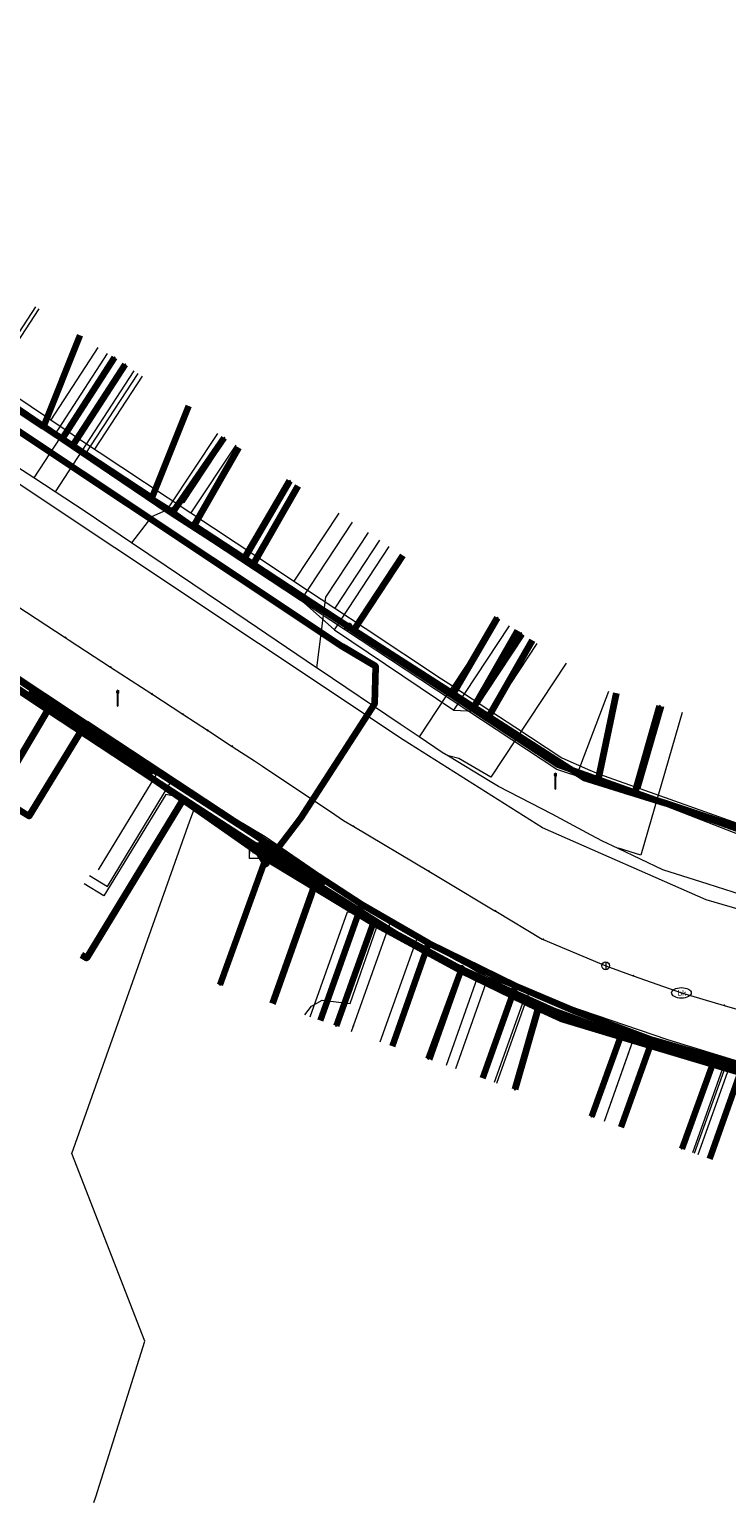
# Model space of a CAD drawing. Extents: x 152558 to 154479, y 462974 to 463683.
# Tile 291 of 638: x 154018 to 154053, y 463034 to 463110. Entities that reach past the tile are written whole.
import ezdxf
from ezdxf.enums import TextEntityAlignment as Align
from ezdxf.lldxf.tags import DXFTag

# ---------------------------------------------------------------- set-up
doc = ezdxf.new("R2010")
doc.units = 0
doc.header["$LTSCALE"] = 0.2
doc.layers.get('0').update_dxf_attribs({"linetype": 'CONTINUOUS'})
for name, color, linetype, lineweight in [('B-RO-KL-DATA_COAXIAAL_17_ZIGGO BV-G', 90, 'KL-DATA-N', 18), ('B-RO-KL-DATA_COAXIAAL_7_ZIGGO BV-G', 90, 'KL-DATA-N', 18), ('B-RO-KL-DATA_HULPSTUK_KPN BV-S', 90, 'CONTINUOUS', 25), ('B-RO-KL-DATA_HULPSTUK_REGGEFIBER OPERATOR BV-S', 90, 'CONTINUOUS', 25), ('B-RO-KL-DATA_HULPSTUK_ZIGGO BV-S', 90, 'CONTINUOUS', 25), ('B-RO-KL-DATA_KABELBED_KPN BV-G', 90, 'CONTINUOUS', 100), ('B-RO-KL-DATA_KABELBED_ZIGGO BV-G', 90, 'CONTINUOUS', 100), ('B-RO-KL-DATA_MANTELBUIS_ZIGGO BV-G', 90, 'CONTINUOUS', 100), ('B-RO-KL-DATA_REGGEFIBER OPERATOR BV-G', 90, 'KL-DATA-N', 18), ('B-RO-KL-ET_LS_400 V_STEDIN NETBEHEER BV-G', 190, 'KL-LS-N', 18), ('B-RO-KL-ET_LS_GEMEENTE AMERSFOORT-S', 190, 'CONTINUOUS', 25), ('B-RO-KL-ET_MS_10 KV_STEDIN NETBEHEER BV-G', 130, 'KL-MS-N', 18), ('B-RO-KL-GAS_LD_MANTELBUIS_ASBESTCEMENT_180_STEDIN NETBEHEER BV-G', 50, 'CONTINUOUS', 100), ('B-RO-KL-GAS_LD_PE_32_0.1 BAR_STEDIN NETBEHEER BV-G', 50, 'KL-GAS-LD-N', 18), ('B-RO-KL-GAS_LD_PVC_110_0.1 BAR_STEDIN NETBEHEER BV-G', 50, 'KL-GAS-LD-N', 18), ('B-RO-KL-WATER_150_VITENS-G', 170, 'KL-WATER-N', 18), ('B-RO-KL-WATER_HULPSTUK_VITENS-S', 170, 'CONTINUOUS', 25), ('B-RO-KL-WATER_VITENS-S', 170, 'CONTINUOUS', 25)]:
    doc.layers.add(name, color=color, linetype=linetype, lineweight=lineweight)
doc.styles.add('NLCS-ISO', font='NLCS-ISO.ttf')
tags = doc.linetypes.add('KL-DATA-N', pattern='A,4,-1,[101,NLCS.SHX,S=0.5,R=0,X=0,Y=0],-1,4,-1,["D",Standard,S=1,R=0,X=-0.25,Y=-0.5],-1.5', length=12.5).pattern_tags.tags
tags[18] = DXFTag(74, 10)
tags = doc.linetypes.add('KL-GAS-LD-N', pattern='A,4,-1,[69,NLCS.SHX,S=0.5,R=0,X=0,Y=0],-1,4,-1,["L",Standard,S=1,R=0,X=0.25,Y=-0.5],-2', length=13).pattern_tags.tags
tags[18] = DXFTag(74, 10)
tags = doc.linetypes.add('KL-LS-N', pattern='A,4,-1,[103,NLCS.SHX,S=0.75,R=0,X=0,Y=0],-1,4,-1,["L",Standard,S=1,R=0,X=0,Y=-0.5],-2', length=13).pattern_tags.tags
tags[18] = DXFTag(74, 10)
tags = doc.linetypes.add('KL-MS-N', pattern='A,4,-1,[103,NLCS.SHX,S=0.75,R=0,X=0,Y=0],-1,4,-1,["M",Standard,S=1,R=0,X=0,Y=-0.5],-2', length=13).pattern_tags.tags
tags[18] = DXFTag(74, 10)
doc.linetypes.add('KL-WATER-N', pattern='A,7,-0.5,[168,NLCS.SHX,S=0.75,R=0,X=0.75,Y=0],-2', length=9.5)

# ---------------------------------------------------------------- blocks, each defined once
blk = doc.blocks.new('SKL-WTB_HULP_OVERLENGTE-SO')
at = {"color": 0, "linetype": 'ByBlock', "lineweight": 18}
for centre, radius in [((0, 0), 1), ((-0.42, 0), 0.417), ((0.42, 0), 0.417)]:
    blk.add_circle(centre, radius, dxfattribs=at)
at = {"color": 0, "linetype": 'ByBlock', "lineweight": 18, "style": 'NLCS-ISO', "flags": 1}
for tag, p in [('TYPE', (1.5, 0)), ('OMSCHRIJVING', (1.5, -3)), ('LABEL', (1.5, -1.5))]:
    blk.add_attdef(tag, p, '', height=1, dxfattribs=at)
blk = doc.blocks.new('SKL-WTB_HULP_KAST-SO')
at = {"color": 0, "linetype": 'ByBlock', "lineweight": 18}
for points in [[(-2, 2), (2, 2), (2, 1.68), (-2, 1.68)], [(-2, 1.52), (2, 1.52), (2, -2), (-2, -2)]]:
    blk.add_lwpolyline(points, close=True, dxfattribs=at)
at = {"color": 0, "linetype": 'ByBlock', "lineweight": 18, "style": 'NLCS-ISO'}
blk.add_text('kast', height=1.5, dxfattribs=at).set_placement((0, 0), align=Align.MIDDLE_CENTER)
at = {"color": 0, "linetype": 'ByBlock', "lineweight": 18, "style": 'NLCS-ISO', "flags": 1}
for tag, p in [('TYPE', (2.5, 0)), ('OMSCHRIJVING', (2.5, -3)), ('LABEL', (2.5, -1.5))]:
    blk.add_attdef(tag, p, '', height=1, dxfattribs=at)
blk = doc.blocks.new('SKL-WTB_HULP_OVERIG-SO')
at = {"color": 0, "linetype": 'ByBlock', "lineweight": 18}
for points in [[(-0.14, 0.14), (0.14, -0.14)], [(0.14, 0.14), (-0.14, -0.14)]]:
    blk.add_lwpolyline(points, dxfattribs=at)
at = {"color": 0, "linetype": 'ByBlock', "lineweight": 18, "style": 'NLCS-ISO', "flags": 1}
for tag, p in [('TYPE', (1.5, 0)), ('OMSCHRIJVING', (1.5, -3)), ('LABEL', (1.5, -1.5))]:
    blk.add_attdef(tag, p, '', height=1, dxfattribs=at)
blk = doc.blocks.new('SKL-WTB_HULP_AFSLUITER-SO')
at = {"color": 0, "linetype": 'ByBlock', "lineweight": 18}
blk.add_lwpolyline([(0, 0.8), (0, -0.8)], dxfattribs=at)
blk.add_circle((0, 0), 1, dxfattribs=at)
at = {"color": 0, "linetype": 'ByBlock', "lineweight": 18, "style": 'NLCS-ISO', "flags": 1}
for tag, p in [('TYPE', (1.5, 0)), ('OMSCHRIJVING', (1.5, -3)), ('LABEL', (1.5, -1.5))]:
    blk.add_attdef(tag, p, '', height=1, dxfattribs=at)
blk = doc.blocks.new('SKL-WATER_BRANDKRAAN_BRANDPUT-SO')
at = {"color": 0, "linetype": 'ByBlock', "lineweight": 18}
blk.add_ellipse((0, 0), major_axis=(2.5, 0), ratio=0.54, dxfattribs=at)
at = {"color": 0, "linetype": 'ByBlock', "lineweight": 18, "style": 'NLCS-ISO'}
blk.add_text('bk', height=1.5, dxfattribs=at).set_placement((0.16, 0), align=Align.MIDDLE_CENTER)
blk = doc.blocks.new('SKL-WTB_HULP_MOF-SO')
at = {"linetype": 'ByBlock', "lineweight": 18}
h = blk.add_hatch(color=0, dxfattribs=at)
h.dxf.hatch_style = 1
h.paths.add_polyline_path([(-0.5625, 0, 1), (0.5625, 0, 1)])
at = {"color": 0, "linetype": 'ByBlock', "lineweight": 18}
blk.add_circle((0, 0), 0.5625, dxfattribs=at)
at = {"color": 0, "linetype": 'ByBlock', "lineweight": 18, "style": 'NLCS-ISO', "flags": 1}
for tag, p in [('TYPE', (1.5, 0)), ('OMSCHRIJVING', (1.5, -3)), ('LABEL', (1.5, -1.5))]:
    blk.add_attdef(tag, p, '', height=1, dxfattribs=at)
blk = doc.blocks.new('SKL-ET_LS_MAST-SO')
for p, q in [((-0.05, 2.07), (0.05, 2.07)), ((-0.05, -2), (0.05, -2))]:
    blk.add_line(p, q)
for points in [[(-0.18, 1.76), (-0.22, 1.76), (-0.22, 1.84), (-0.18, 1.84), (-0.18, 1.79)], [(-0.18, 1.49), (-0.22, 1.49), (-0.22, 1.57), (-0.18, 1.57), (-0.18, 1.52)], [(-0.18, 1.79), (-0.05, 1.79)], [(-0.18, 1.76), (-0.05, 1.76)], [(-0.18, 1.52), (-0.05, 1.52)], [(-0.18, 1.49), (-0.05, 1.49)], [(-0.05, -2), (-0.05, 2.07)], [(0.05, -2), (0.05, 2.07)], [(0.18, 1.92), (0.05, 1.92)], [(0.18, 1.89), (0.05, 1.89)], [(0.18, 1.66), (0.05, 1.66)], [(0.18, 1.63), (0.05, 1.63)], [(0.18, 1.39), (0.05, 1.39)], [(0.18, 1.36), (0.05, 1.36)], [(0.18, 1.89), (0.22, 1.89), (0.22, 1.97), (0.18, 1.97), (0.18, 1.92)], [(0.18, 1.63), (0.22, 1.63), (0.22, 1.71), (0.18, 1.71), (0.18, 1.66)], [(0.18, 1.36), (0.22, 1.36), (0.22, 1.44), (0.18, 1.44), (0.18, 1.39)]]:
    blk.add_lwpolyline(points)

msp = doc.modelspace()

# ---------------------------------------------------------------- linework, layer by layer
at = {"layer": 'B-RO-KL-DATA_COAXIAAL_17_ZIGGO BV-G', "flags": 128}
for points in [[(154029.423, 463067.701), (154029.759, 463068.216), (154030.431, 463067.778), (154032.513, 463066.421), (154034.757, 463064.958), (154035.105, 463064.731), (154035.088, 463064.739), (154037.116, 463063.552), (154038.186, 463062.976), (154039.185, 463062.438), (154041.293, 463061.398), (154042.618, 463060.802), (154043.436, 463060.434), (154045.612, 463059.547), (154049.426, 463058.097), (154049.598, 463058.048), (154053.749, 463056.86), (154054.222, 463056.717), (154055.179, 463056.426), (154062.379, 463054.242), (154063.034, 463054.043), (154063.416, 463053.927), (154065.581, 463064.581), (154065.683, 463065.086), (154065.733, 463065.331), (154065.783, 463065.576), (154066.035, 463066.813), (154066.141, 463067.338), (154067.908, 463073.246), (154068.235, 463074.339), (154068.378, 463074.818), (154069.069, 463077.126), (154069.557, 463078.757), (154071.085, 463083.865), (154073.364, 463091.552), (154074.202, 463094.379), (154075.223, 463097.823), (154075.892, 463100.08), (154076.49, 463102.097), (154076.747, 463102.964), (154077.918, 463106.914), (154078.281, 463108.137), (154078.839, 463110.019), (154078.979, 463110.486), (154080.627, 463115.995), (154082.046, 463120.735), (154082.419, 463121.982), (154084.628, 463129.363), (154085.76, 463133.145), (154087.15, 463137.791), (154087.208, 463137.986), (154089.173, 463144.55), (154090.892, 463150.296), (154091.248, 463151.484), (154093.273, 463158.25), (154093.961, 463160.549), (154094.978, 463163.947), (154097.098, 463171.032), (154098.485, 463175.667), (154099.623, 463179.468), (154099.852, 463180.234), (154101.902, 463187.084), (154102.176, 463188), (154102.218, 463188.14), (154102.339, 463188.546), (154103.573, 463192.668), (154104.95, 463197.267), (154105.35, 463198.604), (154105.692, 463199.745), (154106.347, 463201.907), (154107.668, 463206.268), (154109.986, 463213.926), (154112.009, 463220.604), (154112.984, 463224.011), (154113.107, 463224.444), (154113.176, 463224.684), (154113.245, 463224.924), (154113.314, 463225.164), (154113.383, 463225.404), (154113.752, 463226.697), (154114.681, 463229.943), (154114.925, 463230.798), (154115.069, 463231.3), (154116.966, 463237.403), (154117.855, 463240.265), (154118.861, 463243.503), (154119.375, 463245.238), (154120.117, 463247.745), (154120.83, 463250), (154121.727, 463252.934), (154122.93, 463256.871), (154124.576, 463262.255), (154124.763, 463262.888), (154125.681, 463266.002), (154128.19, 463274.512), (154129.486, 463278.909), (154129.801, 463279.979), (154130, 463280.653), (154130.509, 463282.378), (154132.517, 463289.187), (154133.79, 463293.506), (154135.205, 463298.304), (154138.408, 463309.168), (154140.696, 463316.923), (154141.004, 463317.969), (154142.06, 463321.549), (154143.28, 463325.687), (154145.538, 463333.347), (154145.833, 463334.348), (154146.358, 463336.128), (154153.347, 463335.311), (154160.381, 463335.067), (154167.181, 463335.385), (154167.411, 463335.396), (154168.811, 463335.576), (154168.413, 463334.85), (154168.17, 463334.406), (154168.055, 463334.197), (154167.746, 463333.633), (154167.455, 463333.103), (154167.402, 463333.006), (154167.318, 463332.853), (154167.079, 463332.418), (154166.84, 463331.982), (154167.495, 463331.589), (154167.996, 463331.289), (154168.335, 463331.085), (154168.284, 463330.999)], [(154029.423, 463067.701), (154029.759, 463068.216), (154027.466, 463069.71), (154020.658, 463074.213), (154016.232, 463077.14), (154014.315, 463078.408), (154007.553, 463082.881), (154006.542, 463083.549), (154001.113, 463087.14), (154000, 463087.877), (153999.293, 463088.346), (153998.526, 463088.853), (153997.858, 463089.295), (153997.023, 463089.848), (153992.506, 463092.838), (153981.275, 463100.273), (153987.111, 463109.187), (153987.77, 463110.194), (153987.114, 463110.63), (153981.781, 463114.171), (153977.53, 463116.994), (153973.353, 463119.769), (153968.6, 463122.925), (153965.482, 463124.996), (153959.876, 463128.718), (153958.144, 463129.869), (153956.355, 463131.2), (153955.943, 463131.474), (153947.29, 463137.241), (153942.302, 463140.566), (153935.836, 463144.876), (153935.02, 463145.42), (153935.007, 463145.429), (153933.88, 463146.399), (153932.954, 463147.562), (153932.26, 463148.876), (153932.233, 463148.965), (153931.824, 463150.297), (153931.659, 463151.774), (153931.772, 463153.256), (153932.159, 463154.692), (153933.461, 463159.02), (153933.772, 463160.053), (153934.357, 463161.999), (153935.876, 463167.047), (153937.057, 463170.971), (153938.296, 463175.088), (153938.757, 463176.621), (153940.576, 463182.761), (153940.615, 463182.892), (153941.516, 463185.933), (153942.588, 463189.551), (153944.325, 463195.415), (153945.802, 463200.401), (153946.141, 463201.547), (153947.453, 463205.975), (153948.034, 463205.802)], [(154029.423, 463067.701), (154029.759, 463068.216), (154027.466, 463069.71), (154020.658, 463074.213), (154016.232, 463077.14), (154014.315, 463078.408), (154007.553, 463082.881), (154006.542, 463083.549), (154001.113, 463087.14), (154000, 463087.877), (153999.293, 463088.346), (153998.526, 463088.853), (153997.858, 463089.295), (153997.023, 463089.848), (153992.506, 463092.838), (153981.275, 463100.273), (153979.808, 463101.244), (153974.48, 463104.771), (153970.894, 463107.145), (153968.54, 463108.703), (153968.558, 463108.689), (153967.902, 463109.055), (153967.187, 463109.285), (153966.44, 463109.369), (153966.237, 463109.352), (153957.185, 463115.398), (153956.923, 463115.774), (153956.623, 463116.119), (153956.288, 463116.431), (153955.921, 463116.705), (153955.529, 463116.94), (153951.509, 463119.651), (153945.367, 463123.794), (153941.606, 463126.33), (153936.051, 463130.077), (153931.836, 463132.92), (153919.941, 463140.942), (153917.942, 463142.291), (153915.264, 463144.097), (153914.995, 463143.692)], [(154029.423, 463067.701), (154029.759, 463068.216), (154027.466, 463069.71), (154020.658, 463074.213), (154016.232, 463077.14), (154014.315, 463078.408), (154007.553, 463082.881), (154006.542, 463083.549), (154001.113, 463087.14), (154000, 463087.877), (153999.293, 463088.346), (153998.526, 463088.853), (153997.858, 463089.295), (153997.023, 463089.848), (153992.506, 463092.838), (153981.275, 463100.273), (153987.111, 463109.187), (153987.77, 463110.194), (153987.114, 463110.63), (153991.14, 463123.052), (153989.944, 463123.439)], [(154029.423, 463067.701), (154029.759, 463068.216), (154027.466, 463069.71), (154020.658, 463074.213), (154016.232, 463077.14), (154014.315, 463078.408), (154007.553, 463082.881), (154006.542, 463083.549), (154001.113, 463087.14), (154000, 463087.877), (153999.293, 463088.346), (153998.526, 463088.853), (153997.858, 463089.295), (153997.023, 463089.848), (153992.506, 463092.838), (153981.275, 463100.273), (153979.808, 463101.244), (153974.48, 463104.771), (153970.894, 463107.145), (153968.54, 463108.703), (153968.558, 463108.689), (153967.902, 463109.055), (153967.187, 463109.285), (153966.44, 463109.369), (153966.237, 463109.352), (153965.692, 463109.305), (153964.97, 463109.094), (153964.305, 463108.746), (153963.722, 463108.274), (153952.909, 463093.535), (153951.002, 463090.765), (153942.775, 463078.815), (153940.838, 463076.115), (153940.559, 463075.846), (153938.447, 463073.811), (153936.625, 463072.604), (153935.678, 463071.977), (153932.622, 463070.675), (153929.382, 463069.947), (153926.063, 463069.818), (153926.008, 463069.828), (153925.257, 463069.964), (153922.142, 463070.526), (153916.246, 463071.59), (153915.398, 463071.743), (153908.444, 463072.998), (153902.284, 463074.11), (153897.092, 463075.047), (153891.106, 463076.128), (153885.12, 463077.208), (153883.712, 463077.462), (153883.455, 463076.063)], [(154068.811, 463074.173), (154068.235, 463074.339), (154067.908, 463073.246), (154066.141, 463067.338), (154066.035, 463066.813), (154065.783, 463065.576), (154065.733, 463065.331), (154065.683, 463065.086), (154065.581, 463064.581), (154063.416, 463053.927), (154063.034, 463054.043), (154062.379, 463054.242), (154055.179, 463056.426), (154054.222, 463056.717), (154053.749, 463056.86), (154049.598, 463058.048), (154049.426, 463058.097), (154045.612, 463059.547), (154043.436, 463060.434), (154042.618, 463060.802), (154041.293, 463061.398), (154039.185, 463062.438), (154038.186, 463062.976), (154037.116, 463063.552), (154035.088, 463064.739), (154035.105, 463064.731), (154034.757, 463064.958), (154032.513, 463066.421), (154030.431, 463067.778), (154029.759, 463068.216), (154029.423, 463067.701)]]:
    msp.add_lwpolyline(points, dxfattribs=at)
at = {"layer": 'B-RO-KL-DATA_COAXIAAL_7_ZIGGO BV-G', "flags": 128}
for points in [[(154016.657, 463069.56), (154016.92, 463069.991), (154017.774, 463069.471), (154020.658, 463074.213), (154016.232, 463077.14), (154014.315, 463078.408), (154007.553, 463082.881), (154006.542, 463083.549), (154001.113, 463087.14), (154000, 463087.877), (153999.293, 463088.346), (153998.526, 463088.853), (153997.858, 463089.295), (153997.023, 463089.848), (153992.506, 463092.838), (153981.275, 463100.273), (153987.111, 463109.187), (153987.77, 463110.194), (153987.114, 463110.63), (153991.14, 463123.052), (153989.944, 463123.439)], [(154025.906, 463090.416), (154024.041, 463085.74), (154018.499, 463089.386), (154015.087, 463091.632), (154011.762, 463093.819), (154009.385, 463095.384), (154007.672, 463096.52), (154005.202, 463098.159), (154000.858, 463101.041), (154000, 463101.61), (153999.787, 463101.751), (153999.661, 463101.833), (153998.653, 463103.394), (153997.865, 463105.078), (153997.313, 463106.853), (153997.007, 463108.686), (153996.954, 463110.545), (153997.018, 463110.762), (153999.917, 463120.555), (153991.152, 463123.09), (153991.14, 463123.052), (153989.944, 463123.439)], [(153989.944, 463123.439), (153991.14, 463123.052), (153991.152, 463123.09), (153999.917, 463120.555), (153997.018, 463110.762), (153996.954, 463110.545), (153997.007, 463108.686), (153997.313, 463106.853), (153997.865, 463105.078), (153998.653, 463103.394), (153999.661, 463101.833), (153999.787, 463101.751), (154000, 463101.61), (154000.858, 463101.041), (154005.202, 463098.159), (154007.672, 463096.52), (154009.385, 463095.384), (154011.762, 463093.819), (154015.087, 463091.632), (154018.499, 463089.386), (154020.35, 463094.029)], [(154068.811, 463074.173), (154068.235, 463074.339), (154059.914, 463076.732), (154059.227, 463074.436), (154058.001, 463070.337), (154057.851, 463069.912), (154057.629, 463069.52), (154057.341, 463069.173), (154056.998, 463068.882), (154056.609, 463068.654), (154056.187, 463068.498), (154055.743, 463068.418), (154055.293, 463068.417), (154054.849, 463068.494), (154054.426, 463068.649), (154046.826, 463071.361), (154044.783, 463072.09), (154041.177, 463074.463), (154040.427, 463074.957), (154034.342, 463078.961), (154034.07, 463079.14), (154029.208, 463082.339), (154026.199, 463084.319), (154028.484, 463088.309)], [(154068.811, 463074.173), (154068.235, 463074.339), (154059.914, 463076.732), (154059.227, 463074.436), (154058.001, 463070.337), (154057.851, 463069.912), (154057.629, 463069.52), (154057.341, 463069.173), (154056.998, 463068.882), (154056.609, 463068.654), (154056.187, 463068.498), (154055.743, 463068.418), (154055.293, 463068.417), (154054.849, 463068.494), (154054.426, 463068.649), (154046.826, 463071.361), (154044.783, 463072.09), (154041.177, 463074.463), (154040.427, 463074.957), (154034.342, 463078.961), (154034.07, 463079.14), (154029.208, 463082.339), (154031.492, 463086.327)], [(154068.811, 463074.173), (154068.235, 463074.339), (154059.914, 463076.732), (154059.227, 463074.436), (154058.001, 463070.337), (154057.851, 463069.912), (154057.629, 463069.52), (154057.341, 463069.173), (154056.998, 463068.882), (154056.609, 463068.654), (154056.187, 463068.498), (154055.743, 463068.418), (154055.293, 463068.417), (154054.849, 463068.494), (154054.426, 463068.649), (154046.826, 463071.361), (154044.783, 463072.09), (154041.177, 463074.463), (154040.427, 463074.957), (154034.342, 463078.961), (154036.861, 463082.789)], [(154068.811, 463074.173), (154068.235, 463074.339), (154059.914, 463076.732), (154059.227, 463074.436), (154058.001, 463070.337), (154057.851, 463069.912), (154057.629, 463069.52), (154057.341, 463069.173), (154056.998, 463068.882), (154056.609, 463068.654), (154056.187, 463068.498), (154055.743, 463068.418), (154055.293, 463068.417), (154054.849, 463068.494), (154054.426, 463068.649), (154046.826, 463071.361), (154044.783, 463072.09), (154041.177, 463074.463), (154040.427, 463074.957), (154042.708, 463078.94)], [(154068.811, 463074.173), (154068.235, 463074.339), (154059.914, 463076.732), (154059.227, 463074.436), (154058.001, 463070.337), (154057.851, 463069.912), (154057.629, 463069.52), (154057.341, 463069.173), (154056.998, 463068.882), (154056.609, 463068.654), (154056.187, 463068.498), (154055.743, 463068.418), (154055.293, 463068.417), (154054.849, 463068.494), (154054.426, 463068.649), (154046.826, 463071.361), (154044.783, 463072.09), (154041.177, 463074.463), (154043.458, 463078.446)], [(154068.811, 463074.173), (154068.235, 463074.339), (154059.914, 463076.732), (154059.227, 463074.436), (154058.001, 463070.337), (154057.851, 463069.912), (154057.629, 463069.52), (154057.341, 463069.173), (154056.998, 463068.882), (154056.609, 463068.654), (154056.187, 463068.498), (154055.743, 463068.418), (154055.293, 463068.417), (154054.849, 463068.494), (154054.426, 463068.649), (154046.826, 463071.361), (154047.756, 463075.756)], [(154068.811, 463074.173), (154068.235, 463074.339), (154067.908, 463073.246), (154066.141, 463067.338), (154066.035, 463066.813), (154065.783, 463065.576), (154065.733, 463065.331), (154065.683, 463065.086), (154065.581, 463064.581), (154063.416, 463053.927), (154063.034, 463054.043), (154062.379, 463054.242), (154055.179, 463056.426), (154054.222, 463056.717), (154053.749, 463056.86), (154049.598, 463058.048), (154049.426, 463058.097), (154045.612, 463059.547), (154043.436, 463060.434), (154042.618, 463060.802), (154041.293, 463061.398), (154039.185, 463062.438), (154038.186, 463062.976), (154037.116, 463063.552), (154035.088, 463064.739), (154035.105, 463064.731), (154034.757, 463064.958), (154032.513, 463066.421), (154030.195, 463059.895)], [(154068.811, 463074.173), (154068.235, 463074.339), (154067.908, 463073.246), (154066.141, 463067.338), (154066.035, 463066.813), (154065.783, 463065.576), (154065.733, 463065.331), (154065.683, 463065.086), (154065.581, 463064.581), (154063.416, 463053.927), (154063.034, 463054.043), (154062.379, 463054.242), (154055.179, 463056.426), (154054.222, 463056.717), (154053.749, 463056.86), (154049.598, 463058.048), (154049.426, 463058.097), (154045.612, 463059.547), (154043.436, 463060.434), (154042.618, 463060.802), (154041.293, 463061.398), (154039.185, 463062.438), (154038.186, 463062.976), (154037.116, 463063.552), (154035.088, 463064.739), (154035.105, 463064.731), (154034.757, 463064.958), (154032.651, 463059.028)], [(154068.811, 463074.173), (154068.235, 463074.339), (154067.908, 463073.246), (154066.141, 463067.338), (154066.035, 463066.813), (154065.783, 463065.576), (154065.733, 463065.331), (154065.683, 463065.086), (154065.581, 463064.581), (154063.416, 463053.927), (154063.034, 463054.043), (154062.379, 463054.242), (154055.179, 463056.426), (154054.222, 463056.717), (154053.749, 463056.86), (154049.598, 463058.048), (154049.426, 463058.097), (154045.612, 463059.547), (154043.436, 463060.434), (154042.618, 463060.802), (154041.293, 463061.398), (154039.185, 463062.438), (154038.186, 463062.976), (154036.319, 463057.72)], [(154068.811, 463074.173), (154068.235, 463074.339), (154067.908, 463073.246), (154066.141, 463067.338), (154066.035, 463066.813), (154065.783, 463065.576), (154065.733, 463065.331), (154065.683, 463065.086), (154065.581, 463064.581), (154063.416, 463053.927), (154063.034, 463054.043), (154062.379, 463054.242), (154055.179, 463056.426), (154054.222, 463056.717), (154053.749, 463056.86), (154049.598, 463058.048), (154049.426, 463058.097), (154045.612, 463059.547), (154043.436, 463060.434), (154042.618, 463060.802), (154040.94, 463056.079)], [(154068.811, 463074.173), (154068.235, 463074.339), (154067.908, 463073.246), (154066.141, 463067.338), (154066.035, 463066.813), (154065.783, 463065.576), (154065.733, 463065.331), (154065.683, 463065.086), (154065.581, 463064.581), (154063.416, 463053.927), (154063.034, 463054.043), (154062.379, 463054.242), (154055.179, 463056.426), (154054.222, 463056.717), (154053.749, 463056.86), (154049.598, 463058.048), (154048.007, 463053.569)], [(154068.811, 463074.173), (154068.235, 463074.339), (154067.908, 463073.246), (154066.141, 463067.338), (154066.035, 463066.813), (154065.783, 463065.576), (154065.733, 463065.331), (154065.683, 463065.086), (154065.581, 463064.581), (154063.416, 463053.927), (154063.034, 463054.043), (154062.379, 463054.242), (154055.179, 463056.426), (154054.222, 463056.717), (154052.533, 463051.962)]]:
    msp.add_lwpolyline(points, dxfattribs=at)
at = {"layer": 'B-RO-KL-DATA_KABELBED_KPN BV-G', "flags": 128}
for points in [[(153999.112, 463102.575), (154000, 463101.971), (154001.156, 463101.186), (154001.237, 463101.131), (154004.223, 463099.101), (154006.865, 463097.307), (154018.868, 463089.151), (154019.447, 463088.758), (154019.978, 463088.397), (154021.936, 463087.067)], [(154018.868, 463089.151), (154019.447, 463088.758), (154022.132, 463092.914)], [(154019.978, 463088.397), (154022.676, 463092.556)], [(154025.063, 463084.954), (154027.73, 463088.806)], [(154021.936, 463087.067), (154024.979, 463085.001), (154028.731, 463082.591), (154039.421, 463075.725), (154040.475, 463075.048), (154041.314, 463074.509), (154046.082, 463071.447), (154050.28, 463070.127), (154055.397, 463068.431)], [(154000.656, 463086.835), (154006.614, 463082.902), (154010.798, 463080.14), (154014.567, 463077.653), (154018.728, 463074.906), (154024.144, 463071.331), (154024.147, 463071.329), (154025.62, 463070.298), (154029.53, 463067.563), (154029.858, 463067.349), (154035.336, 463064.011), (154039.808, 463061.589), (154043.766, 463059.655), (154044.922, 463059.125), (154049.268, 463057.821), (154052.733, 463056.781), (154066.93, 463052.519)], [(154028.731, 463082.591), (154031.081, 463086.598)], [(154068.364, 463052.173), (154052.733, 463056.781), (154050.404, 463057.467), (154049.268, 463057.821), (154044.477, 463059.56), (154039.832, 463061.656), (154035.803, 463063.834), (154031.93, 463066.28), (154029.938, 463067.572), (154029.372, 463067.939), (154025.653, 463070.352), (154024.147, 463071.329), (154024.144, 463071.331), (154023.395, 463071.833), (154019.177, 463074.658), (154018.751, 463074.943), (154010.849, 463080.236)], [(154039.421, 463075.725), (154041.689, 463079.606)], [(154041.314, 463074.509), (154040.475, 463075.048), (154042.9, 463078.808)], [(154019.177, 463074.658), (154018.751, 463074.943), (154018.728, 463074.906), (154015.939, 463070.233)], [(154048.229, 463070.772), (154048.704, 463070.623), (154049.975, 463075.106)], [(154023.395, 463071.833), (154024.144, 463071.331), (154024.147, 463071.329), (154025.658, 463070.36), (154025.653, 463070.352), (154025.62, 463070.298), (154020.703, 463062.213), (154020.446, 463062.368)], [(154029.372, 463067.939), (154029.938, 463067.572), (154029.858, 463067.349), (154027.507, 463060.856)], [(154035.356, 463064.068), (154035.336, 463064.011), (154033.443, 463058.747)], [(154039.859, 463061.729), (154039.832, 463061.656), (154039.808, 463061.589), (154038.147, 463057.076)], [(154043.777, 463059.696), (154043.766, 463059.655), (154042.576, 463055.503)], [(154047.406, 463058.379), (154047.97, 463058.21), (154046.487, 463054.114)], [(154052.676, 463056.797), (154051.099, 463052.477)]]:
    msp.add_lwpolyline(points, dxfattribs=at)
at = {"layer": 'B-RO-KL-DATA_KABELBED_ZIGGO BV-G', "flags": 128}
for points in [[(154030.431, 463067.778), (154031.618, 463069.357), (154035.43, 463075.227), (154035.475, 463077.115), (154033.747, 463078.132), (153987.111, 463109.187)], [(154020.35, 463094.029), (154018.499, 463089.386)], [(154018.499, 463089.386), (154015.087, 463091.632)], [(154025.906, 463090.416), (154024.041, 463085.74), (154018.499, 463089.386)], [(154026.199, 463084.319), (154028.484, 463088.309)], [(154031.492, 463086.327), (154029.208, 463082.339)], [(154026.199, 463084.319), (154029.208, 463082.339)], [(154034.342, 463078.961), (154036.861, 463082.789)], [(154029.208, 463082.339), (154034.07, 463079.14)], [(154034.07, 463079.14), (154034.342, 463078.961)], [(154034.342, 463078.961), (154040.427, 463074.957)], [(154042.708, 463078.94), (154040.427, 463074.957)], [(154043.458, 463078.446), (154041.177, 463074.463)], [(154016.232, 463077.14), (154020.658, 463074.213)], [(154047.756, 463075.756), (154046.826, 463071.361)], [(154040.427, 463074.957), (154041.177, 463074.463)], [(154016.657, 463069.56), (154016.92, 463069.991), (154017.774, 463069.471), (154020.658, 463074.213)], [(154020.658, 463074.213), (154029.759, 463068.216)], [(154041.177, 463074.463), (154044.783, 463072.09), (154046.826, 463071.361)], [(154046.826, 463071.361), (154054.849, 463068.494), (154055.743, 463068.418), (154056.187, 463068.498), (154056.609, 463068.654), (154057.341, 463069.173), (154057.851, 463069.912), (154059.227, 463074.436)], [(154029.423, 463067.701), (154029.759, 463068.216)], [(154029.759, 463068.216), (154030.431, 463067.778)], [(154030.129, 463067.376), (154029.863, 463067.022), (154029.423, 463067.701)], [(154030.431, 463067.778), (154030.129, 463067.376)], [(154030.431, 463067.778), (154032.513, 463066.421)], [(154030.195, 463059.895), (154032.513, 463066.421)], [(154032.513, 463066.421), (154034.757, 463064.958)], [(154032.651, 463059.028), (154034.757, 463064.958)], [(154034.757, 463064.958), (154038.186, 463062.976)], [(154036.319, 463057.72), (154038.186, 463062.976)], [(154038.186, 463062.976), (154042.618, 463060.802)], [(154040.94, 463056.079), (154042.618, 463060.802)], [(154042.618, 463060.802), (154045.612, 463059.547), (154049.598, 463058.048)], [(154048.007, 463053.569), (154049.598, 463058.048)], [(154049.598, 463058.048), (154054.222, 463056.717)], [(154052.533, 463051.962), (154054.222, 463056.717)]]:
    msp.add_lwpolyline(points, dxfattribs=at)
at = {"layer": 'B-RO-KL-DATA_MANTELBUIS_ZIGGO BV-G', "flags": 128}
for points in [[(153984.503, 463110.922), (154033.747, 463078.132)], [(154035.43, 463075.227), (154031.618, 463069.357)]]:
    msp.add_lwpolyline(points, dxfattribs=at)
at = {"layer": 'B-RO-KL-DATA_REGGEFIBER OPERATOR BV-G', "flags": 128}
for points in [[(153995.262, 463106.55), (153995.033, 463105.09), (154001.788, 463100.808), (154003.4, 463099.411), (154008.373, 463096.124), (154010.316, 463094.439), (154015.134, 463091.643), (154019.072, 463088.965), (154020.632, 463087.949), (154024.926, 463085.269), (154031.658, 463080.501), (154033.355, 463078.995), (154039.465, 463074.893), (154040.502, 463074.843), (154045.807, 463071.742), (154057.18, 463067.311), (154058.702, 463071.896)], [(154019.072, 463088.965), (154021.769, 463093.105)], [(154015.134, 463091.643), (154019.072, 463088.965)], [(154020.632, 463087.949), (154023.329, 463092.089)], [(154019.072, 463088.965), (154020.632, 463087.949)], [(154024.926, 463085.269), (154027.4, 463089.023)], [(154020.632, 463087.949), (154024.926, 463085.269)], [(154024.926, 463085.269), (154031.658, 463080.501)], [(154031.658, 463080.501), (154034.285, 463084.486)], [(154033.355, 463078.995), (154036.16, 463083.251)], [(154031.658, 463080.501), (154033.355, 463078.995)], [(154033.355, 463078.995), (154039.465, 463074.893)], [(154039.465, 463074.893), (154042.304, 463079.201)], [(154040.502, 463074.843), (154043.05, 463078.71)], [(154021.311, 463066.734), (154024.25, 463071.566), (154017.24, 463076.57)], [(154045.807, 463071.742), (154047.368, 463075.864)], [(154039.465, 463074.893), (154040.502, 463074.843)], [(154040.502, 463074.843), (154045.807, 463071.742)], [(154045.807, 463071.742), (154057.18, 463067.311), (154058.702, 463071.896)], [(154034.234, 463058.466), (154034.334, 463058.748), (154036.273, 463064.207), (154037.632, 463063.378)], [(154035.702, 463057.945), (154037.632, 463063.378)], [(154037.632, 463063.378), (154040.758, 463061.469)], [(154039.08, 463056.745), (154040.758, 463061.469)], [(154040.758, 463061.469), (154043.275, 463060.381)], [(154041.658, 463055.829), (154043.275, 463060.381)], [(154043.275, 463060.381), (154045.542, 463059.4), (154048.139, 463058.411)], [(154046.599, 463054.074), (154048.139, 463058.411)], [(154048.139, 463058.411), (154049.383, 463057.938), (154053.264, 463056.786)], [(154051.662, 463052.277), (154053.264, 463056.786)], [(154053.264, 463056.786), (154057.977, 463055.387)]]:
    msp.add_lwpolyline(points, dxfattribs=at)
at = {"layer": 'B-RO-KL-ET_LS_400 V_STEDIN NETBEHEER BV-G', "flags": 128}
for points in [[(154058.794, 463054.832), (154058.319, 463054.988), (154057.954, 463055.107), (154056.729, 463055.574), (154055.88, 463055.897), (154054.745, 463056.275), (154053.938, 463056.513), (154052.846, 463056.782), (154052.68, 463056.823), (154051.001, 463057.236), (154049.374, 463057.702), (154048.597, 463057.966), (154048.066, 463058.146), (154047.666, 463058.282), (154044.67, 463059.415), (154043.315, 463059.986), (154041.113, 463060.946), (154040.609, 463061.171), (154040.156, 463061.395), (154039.14, 463061.896), (154036.983, 463063.049), (154036.924, 463063.082), (154035.257, 463064.024), (154034.505, 463064.502), (154033.45, 463065.174), (154033.269, 463065.289), (154032.861, 463065.548), (154029.561, 463067.66), (154026.205, 463069.861), (154025.265, 463070.477), (154022.785, 463072.124), (154017.488, 463075.682), (154016.164, 463076.571), (154014.918, 463077.408), (154013.806, 463078.155), (154009.64, 463080.948), (154008.167, 463081.932), (154005.827, 463083.494), (154005.258, 463083.874), (154001.568, 463086.338), (153999.743, 463087.556), (153992.104, 463092.774), (153990.002, 463094.135), (153988.147, 463095.336), (153980.612, 463100.214), (153977.56, 463102.189), (153975.264, 463103.676), (153968.899, 463107.797), (153968.245, 463108.22), (153967.885, 463108.423), (153967.506, 463108.589), (153967.113, 463108.718), (153966.709, 463108.807), (153966.299, 463108.857), (153965.834, 463108.866), (153965.371, 463108.823), (153964.915, 463108.731), (153964.472, 463108.589), (153964.048, 463108.399), (153963.725, 463108.216), (153963.42, 463108.004), (153963.134, 463107.768), (153962.871, 463107.507), (153962.631, 463107.224), (153960.381, 463103.974), (153961.111, 463103.494)], [(154064.513, 463062.148), (154055.435, 463065.041), (154052.442, 463065.994), (154050.129, 463066.731), (154047.855, 463067.813), (154047.045, 463068.198), (154046.472, 463068.503), (154044.48, 463069.565), (154041.741, 463070.987), (154041.313, 463071.246), (154039.183, 463072.533), (154038.871, 463072.722), (154037.681, 463073.525), (154036.721, 463074.172), (154032.581, 463076.964), (154032.448, 463077.054), (154028.899, 463079.449), (154024.761, 463082.245), (154022.995, 463083.438), (154020.623, 463085.04), (154019.095, 463086.045), (154018.006, 463086.752), (154016.839, 463087.51), (154014.225, 463089.208), (154013.288, 463089.816), (154009.84, 463092.056), (154007.733, 463093.425), (154006.817, 463094.02), (154002.634, 463096.737), (154000.824, 463097.912), (154000, 463098.447), (153994.886, 463101.981)], [(154018.253, 463095.395), (154014.225, 463089.208)], [(154022.032, 463092.934), (154018.006, 463086.752)], [(154023.121, 463092.224), (154019.095, 463086.045)], [(154027.814, 463088.751), (154027.319, 463087.999)], [(154027.319, 463087.999), (154025.668, 463085.494), (154024.012, 463084.772), (154022.995, 463083.438)], [(154035.084, 463083.96), (154034.589, 463083.208)], [(154034.589, 463083.208), (154032.91, 463080.662), (154032.448, 463077.054)], [(154041.689, 463079.606), (154037.681, 463073.525)], [(154045.196, 463077.295), (154041.349, 463071.458), (154039.714, 463072.423), (154039.193, 463072.55), (154039.183, 463072.533)], [(154051.129, 463074.771), (154049.01, 463067.482), (154047.864, 463067.831), (154047.855, 463067.813)], [(154025.265, 463070.477), (154024.743, 463070.581), (154021.587, 463065.396), (154020.58, 463066.006)], [(154025.981, 463069.231), (154026.205, 463069.861)], [(154021.168, 463034.682), (154023.669, 463042.642), (154019.943, 463052.237), (154025.981, 463069.231)], [(154030.333, 463059.852), (154032.305, 463065.401)], [(154032.305, 463065.401), (154032.383, 463065.621), (154032.861, 463065.548)], [(154032.124, 463059.216), (154034.027, 463064.576), (154034.505, 463064.502)], [(154039.561, 463056.574), (154041.113, 463060.946)], [(154047.147, 463053.88), (154048.597, 463057.966)], [(154051.759, 463052.243), (154053.262, 463056.475), (154052.846, 463056.782)], [(154021.078, 463034.395), (154021.168, 463034.682)]]:
    msp.add_lwpolyline(points, dxfattribs=at)
at = {"layer": 'B-RO-KL-ET_MS_10 KV_STEDIN NETBEHEER BV-G', "flags": 128}
for points in [[(154066.031, 463061.971), (154065.219, 463062.187), (154063.975, 463061.805), (154052.34, 463065.195), (154043.995, 463068.877), (154036.864, 463073.365), (154000, 463097.91), (153981.641, 463110.099), (153976.483, 463113.623), (153957.934, 463125.956), (153942.982, 463135.967), (153920.757, 463151.016), (153915.758, 463154.244), (153887.042, 463173.586), (153838.765, 463205.685), (153826.02, 463214.026), (153819.377, 463218.46), (153818.288, 463219.1), (153817.106, 463219.714), (153815.911, 463220.303), (153814.705, 463220.869), (153813.487, 463221.411), (153810.306, 463222.74), (153808.32, 463223.469), (153806.306, 463224.113), (153804.266, 463224.672), (153802.205, 463225.145), (153800.521, 463225.487), (153800.543, 463225.482), (153799.112, 463225.681), (153792.483, 463227.073), (153789.365, 463227.693), (153771.219, 463230.716), (153754.965, 463233.669), (153695.808, 463244.331), (153663.728, 463250), (153641.604, 463254.944), (153633.008, 463256.421), (153633.793, 463260.652), (153634.094, 463260.859), (153635.856, 463260.687), (153646.167, 463258.507), (153648.046, 463261.978), (153648.211, 463262.961)], [(154120.37, 463048.611), (154116.747, 463049.873), (154100.347, 463054.81), (154093.412, 463056.465), (154066.804, 463064.324), (154055.462, 463068.306), (154044.727, 463071.856), (154024.672, 463085.073), (153986.243, 463110.98), (153972.934, 463119.327), (153971.378, 463120.6), (153959.226, 463128.893), (153956.992, 463130.28), (153932.453, 463146.668), (153927.381, 463149.429), (153920.212, 463155.083), (153904.51, 463165.268), (153895.601, 463171.072), (153892.024, 463173.818), (153873.669, 463186.145), (153860.324, 463194.93), (153853.405, 463199.245), (153830.551, 463214.81), (153833.132, 463218.96), (153831.645, 463219.883)], [(154119.045, 463037.194), (154110.874, 463039.646), (154104.652, 463041.819), (154093.647, 463044.986), (154072.107, 463051.383), (154050.392, 463058.033), (154041.663, 463061.027), (154039.628, 463062.078), (154036.387, 463063.902), (154029.829, 463068.414), (154024.298, 463071.706), (153999.641, 463088.346), (153992.457, 463093.379), (153982.812, 463099.495), (153964.524, 463111.301), (153956.036, 463117.699), (153945.411, 463124.979), (153931.971, 463134.237), (153926.001, 463138.076), (153917.652, 463143.918), (153898.185, 463156.467), (153883.673, 463166.967), (153860.537, 463180.991), (153849.105, 463188.08), (153845.811, 463190.504)]]:
    msp.add_lwpolyline(points, dxfattribs=at)
at = {"layer": 'B-RO-KL-GAS_LD_MANTELBUIS_ASBESTCEMENT_180_STEDIN NETBEHEER BV-G', "flags": 128}
for points in [[(154017.786, 463075.911), (154024.112, 463071.697)], [(154029.524, 463068.196), (154032.809, 463065.914)], [(154042.956, 463060.158), (154046.209, 463058.868)]]:
    msp.add_lwpolyline(points, dxfattribs=at)
at = {"layer": 'B-RO-KL-GAS_LD_PE_32_0.1 BAR_STEDIN NETBEHEER BV-G', "flags": 128}
for points in [[(154018.086, 463095.504), (154015.707, 463091.851)], [(154021.278, 463093.425), (154018.868, 463089.724)], [(154023.54, 463091.951), (154021.111, 463088.222)], [(154028.315, 463088.421), (154026.024, 463084.967)], [(154033.581, 463084.95), (154031.292, 463081.477)], [(154035.668, 463083.575), (154033.376, 463080.097)], [(154043.693, 463078.286), (154041.4, 463074.806)], [(154050.168, 463075.05), (154048.957, 463070.88)], [(154020.844, 463066.438), (154021.761, 463065.875), (154024.97, 463071.149)], [(154030.333, 463059.852), (154032.551, 463066.094)], [(154034.158, 463059.89), (154035.642, 463064.161)], [(154038.336, 463057.009), (154040.006, 463061.711)], [(154031.842, 463059.319), (154032.182, 463059.753), (154032.737, 463060.066)], [(154032.737, 463060.066), (154034.158, 463059.89)], [(154041.54, 463055.871), (154043.049, 463060.121)], [(154047.147, 463053.88), (154048.65, 463058.117)], [(154051.947, 463052.176), (154053.522, 463056.611)]]:
    msp.add_lwpolyline(points, dxfattribs=at)
at = {"layer": 'B-RO-KL-GAS_LD_PVC_110_0.1 BAR_STEDIN NETBEHEER BV-G', "flags": 128}
for points in [[(153965.271, 463110.717), (153967.867, 463108.963), (153970.742, 463107.019), (153975.091, 463104.079), (153975.643, 463103.706), (153979.068, 463101.39), (153980.711, 463100.28), (153987.233, 463095.878), (153988.19, 463095.193), (153990.094, 463093.9), (153995.936, 463089.976), (154000.137, 463087.239), (154002.132, 463085.951), (154005.917, 463083.52), (154006.802, 463082.957), (154009.163, 463081.451), (154010.706, 463080.465), (154014.589, 463077.984), (154014.74, 463077.887), (154017.013, 463076.428), (154019.062, 463075.061), (154022.825, 463072.554), (154024.97, 463071.149), (154029.268, 463068.374), (154032.551, 463066.094), (154033.837, 463065.289), (154035.642, 463064.161), (154037.181, 463063.199), (154040.006, 463061.711), (154040.87, 463061.256), (154042.956, 463060.158), (154043.049, 463060.121), (154043.958, 463059.76), (154046.173, 463058.882), (154047.536, 463058.461), (154048.65, 463058.117), (154051.884, 463057.117), (154053.522, 463056.611), (154056.051, 463055.863), (154058.588, 463055.112), (154060.212, 463054.609), (154060.625, 463054.488), (154064.979, 463053.241), (154066.559, 463052.779), (154068.463, 463052.165), (154069.751, 463051.749), (154072.612, 463050.825), (154073.886, 463050.414), (154077.216, 463049.407), (154077.558, 463049.31), (154078.76, 463048.969), (154079.961, 463048.628), (154086.798, 463046.486), (154087.255, 463046.356), (154087.345, 463046.331), (154090.937, 463045.309), (154092.335, 463044.912), (154098.499, 463043.159), (154099.406, 463042.901), (154101.137, 463042.41), (154103.08, 463041.858), (154107.744, 463040.533), (154109.797, 463039.95), (154115.513, 463038.327), (154117.834, 463037.668), (154119.988, 463037.056), (154121.95, 463036.499), (154124.938, 463035.65)], [(153995.106, 463105.395), (153996.509, 463104.475), (154001.321, 463101.321), (154001.86, 463100.968), (154004.118, 463099.488), (154004.56, 463099.198), (154007.956, 463096.972), (154009.001, 463096.287), (154011.008, 463094.971), (154011.094, 463094.915), (154013.343, 463093.441), (154015.165, 463092.215), (154015.707, 463091.851), (154018.602, 463089.903), (154018.868, 463089.724), (154021.111, 463088.222), (154021.347, 463088.066), (154026.024, 463084.967), (154030.655, 463081.899), (154031.292, 463081.477), (154033.376, 463080.097), (154034.929, 463079.073), (154038.834, 463076.496), (154039.395, 463076.126), (154041.4, 463074.806), (154042.569, 463074.038), (154044.974, 463072.458), (154046.291, 463071.874), (154046.853, 463071.625), (154048.957, 463070.88), (154052.495, 463069.627), (154053.938, 463069.116), (154058.598, 463067.866), (154064.472, 463065.828), (154065.128, 463065.678)]]:
    msp.add_lwpolyline(points, dxfattribs=at)
at = {"layer": 'B-RO-KL-WATER_150_VITENS-G', "flags": 128}
for points in [[(153990.156, 463097.652), (153993.749, 463095.371), (153996.745, 463093.469), (153999.741, 463091.567), (154000, 463091.402), (154002.171, 463089.985), (154003.321, 463089.234), (154005.882, 463087.563), (154006.836, 463086.94), (154010.517, 463084.537), (154011.716, 463083.755), (154013.536, 463082.566), (154016.097, 463080.894), (154016.136, 463080.869), (154019.613, 463078.599), (154019.818, 463078.465), (154021.926, 463077.089), (154024.034, 463075.713), (154025.612, 463074.683), (154026.874, 463073.86), (154028.135, 463073.036), (154029.279, 463072.289), (154029.68, 463072.022), (154033.372, 463069.56), (154033.828, 463069.256), (154034.348, 463068.945), (154038.175, 463066.657), (154038.945, 463066.197), (154041.561, 463064.634), (154041.596, 463064.613), (154043.977, 463063.19), (154044.025, 463063.17), (154047.217, 463061.823)], [(154047.217, 463061.823), (154048.623, 463061.319), (154051.084, 463060.437)], [(154051.084, 463060.437), (154053.271, 463059.801), (154057.11, 463058.683), (154059.259, 463058.057)]]:
    msp.add_lwpolyline(points, dxfattribs=at)

# ---------------------------------------------------------------- block references
at = {"layer": 'B-RO-KL-DATA_HULPSTUK_KPN BV-S', "xscale": 0.2, "yscale": 0.2, "zscale": 0.2}
for name, p in [('SKL-WTB_HULP_OVERIG-SO', (154022.132, 463092.914)), ('SKL-WTB_HULP_OVERIG-SO', (154022.676, 463092.556)), ('SKL-WTB_HULP_MOF-SO', (154018.868, 463089.151)), ('SKL-WTB_HULP_OVERIG-SO', (154018.868, 463089.151)), ('SKL-WTB_HULP_MOF-SO', (154019.978, 463088.397)), ('SKL-WTB_HULP_OVERIG-SO', (154019.978, 463088.397)), ('SKL-WTB_HULP_OVERIG-SO', (154027.73, 463088.806)), ('SKL-WTB_HULP_OVERIG-SO', (154021.936, 463087.067)), ('SKL-WTB_HULP_OVERIG-SO', (154021.936, 463087.067)), ('SKL-WTB_HULP_OVERIG-SO', (154031.081, 463086.598)), ('SKL-WTB_HULP_MOF-SO', (154025.063, 463084.954)), ('SKL-WTB_HULP_OVERIG-SO', (154025.063, 463084.954)), ('SKL-WTB_HULP_MOF-SO', (154028.731, 463082.591)), ('SKL-WTB_HULP_OVERIG-SO', (154028.731, 463082.591)), ('SKL-WTB_HULP_OVERIG-SO', (154041.689, 463079.606)), ('SKL-WTB_HULP_OVERIG-SO', (154042.9, 463078.808)), ('SKL-WTB_HULP_MOF-SO', (154039.421, 463075.725)), ('SKL-WTB_HULP_OVERIG-SO', (154039.421, 463075.725)), ('SKL-WTB_HULP_OVERIG-SO', (154049.975, 463075.106)), ('SKL-WTB_HULP_MOF-SO', (154019.177, 463074.658)), ('SKL-WTB_HULP_OVERIG-SO', (154019.177, 463074.658)), ('SKL-WTB_HULP_MOF-SO', (154041.314, 463074.509)), ('SKL-WTB_HULP_OVERIG-SO', (154041.314, 463074.509)), ('SKL-WTB_HULP_MOF-SO', (154023.395, 463071.832)), ('SKL-WTB_HULP_OVERIG-SO', (154023.395, 463071.833)), ('SKL-WTB_HULP_MOF-SO', (154048.229, 463070.772)), ('SKL-WTB_HULP_OVERIG-SO', (154048.229, 463070.772)), ('SKL-WTB_HULP_MOF-SO', (154029.372, 463067.939)), ('SKL-WTB_HULP_OVERIG-SO', (154029.372, 463067.939)), ('SKL-WTB_HULP_MOF-SO', (154035.356, 463064.068)), ('SKL-WTB_HULP_OVERIG-SO', (154035.356, 463064.068)), ('SKL-WTB_HULP_OVERIG-SO', (154020.446, 463062.368)), ('SKL-WTB_HULP_MOF-SO', (154039.859, 463061.729)), ('SKL-WTB_HULP_OVERIG-SO', (154039.859, 463061.729)), ('SKL-WTB_HULP_OVERIG-SO', (154027.507, 463060.856)), ('SKL-WTB_HULP_MOF-SO', (154043.777, 463059.696)), ('SKL-WTB_HULP_OVERIG-SO', (154043.777, 463059.696)), ('SKL-WTB_HULP_OVERIG-SO', (154033.443, 463058.747)), ('SKL-WTB_HULP_MOF-SO', (154047.406, 463058.379)), ('SKL-WTB_HULP_OVERIG-SO', (154047.406, 463058.379)), ('SKL-WTB_HULP_OVERIG-SO', (154038.147, 463057.076)), ('SKL-WTB_HULP_MOF-SO', (154052.676, 463056.797)), ('SKL-WTB_HULP_OVERIG-SO', (154052.676, 463056.797)), ('SKL-WTB_HULP_OVERIG-SO', (154042.576, 463055.503)), ('SKL-WTB_HULP_OVERIG-SO', (154046.487, 463054.114)), ('SKL-WTB_HULP_OVERIG-SO', (154051.099, 463052.477))]:
    msp.add_blockref(name, p, dxfattribs=at)
at = {"layer": 'B-RO-KL-DATA_HULPSTUK_REGGEFIBER OPERATOR BV-S', "xscale": 0.2, "yscale": 0.2, "zscale": 0.2}
msp.add_blockref('SKL-WTB_HULP_OVERIG-SO', (154034.33, 463058.75), dxfattribs=at)
at = {"layer": 'B-RO-KL-DATA_HULPSTUK_ZIGGO BV-S', "xscale": 0.2, "yscale": 0.2, "zscale": 0.2}
for name, p in [('SKL-WTB_HULP_OVERLENGTE-SO', (154026.199, 463084.319)), ('SKL-WTB_HULP_OVERLENGTE-SO', (154034.07, 463079.14)), ('SKL-WTB_HULP_KAST-SO', (154029.423, 463067.701)), ('SKL-WTB_HULP_OVERLENGTE-SO', (154030.129, 463067.376))]:
    msp.add_blockref(name, p, dxfattribs=at)
at = {"layer": 'B-RO-KL-ET_LS_GEMEENTE AMERSFOORT-S', "xscale": 0.2, "yscale": 0.2, "zscale": 0.2}
for p in [(154022.286, 463075.487), (154044.642, 463071.25)]:
    msp.add_blockref('SKL-ET_LS_MAST-SO', p, dxfattribs=at)
at = {"layer": 'B-RO-KL-WATER_HULPSTUK_VITENS-S', "xscale": 0.2, "yscale": 0.2, "zscale": 0.2}
for name, p in [('SKL-WTB_HULP_OVERIG-SO', (154019.613, 463078.599)), ('SKL-WTB_HULP_OVERIG-SO', (154021.926, 463077.089)), ('SKL-WTB_HULP_OVERIG-SO', (154024.034, 463075.713)), ('SKL-WTB_HULP_OVERIG-SO', (154025.612, 463074.683)), ('SKL-WTB_HULP_OVERIG-SO', (154026.874, 463073.86)), ('SKL-WTB_HULP_OVERIG-SO', (154028.135, 463073.036)), ('SKL-WTB_HULP_OVERIG-SO', (154028.135, 463073.036)), ('SKL-WTB_HULP_OVERIG-SO', (154028.135, 463073.036)), ('SKL-WTB_HULP_OVERIG-SO', (154028.135, 463073.036)), ('SKL-WTB_HULP_OVERIG-SO', (154034.348, 463068.945)), ('SKL-WTB_HULP_OVERIG-SO', (154038.175, 463066.657)), ('SKL-WTB_HULP_OVERIG-SO', (154041.561, 463064.634)), ('SKL-WTB_HULP_OVERIG-SO', (154044.025, 463063.17)), ('SKL-WTB_HULP_AFSLUITER-SO', (154047.217, 463061.823)), ('SKL-WTB_HULP_OVERIG-SO', (154048.623, 463061.319)), ('SKL-WTB_HULP_OVERIG-SO', (154053.271, 463059.801))]:
    msp.add_blockref(name, p, dxfattribs=at)
at = {"layer": 'B-RO-KL-WATER_VITENS-S', "xscale": 0.2, "yscale": 0.2, "zscale": 0.2}
msp.add_blockref('SKL-WATER_BRANDKRAAN_BRANDPUT-SO', (154051.084, 463060.437), dxfattribs=at)

doc.saveas('drawing.dxf')
